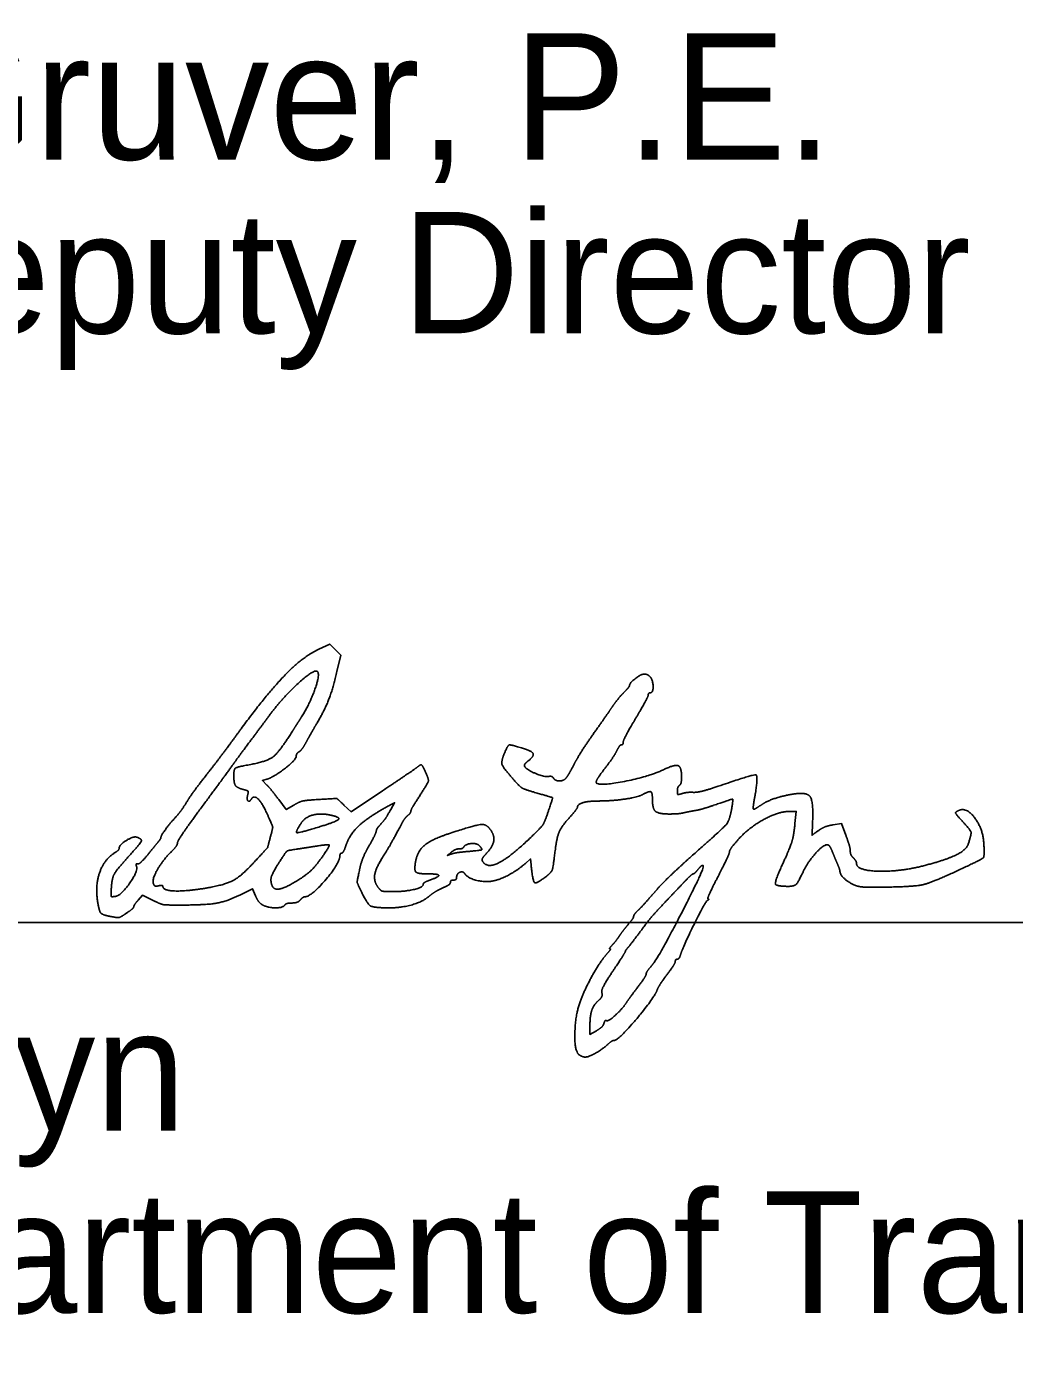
# Model space of a CAD drawing. Extents: x -7.3 to 34, y 0 to 22.
# Drawn here: x 25.676 to 26.815, y 7.305 to 8.83 of the extents above; entities that cross this region are included whole.
import ezdxf

# ---------------------------------------------------------------- set-up
doc = ezdxf.new("R2010")
doc.units = 0
doc.layers.add('SH_Data', color=7, linetype='Continuous')
doc.layers.add('SH_Text', color=7, linetype='Continuous')

msp = doc.modelspace()

# ---------------------------------------------------------------- linework, layer by layer
at = {"layer": 'SH_Data'}
msp.add_line((24.5279, 7.7968), (28.0279, 7.7968), dxfattribs=at)
at = {"layer": 'SH_Text'}
for points in [[(26.0131, 8.112), (26.0258, 8.1179), (26.0321, 8.1115), (26.0385, 8.1051), (26.0341, 8.0864)], [(25.9532, 7.962), (25.9482, 7.9605), (25.9534, 7.9553)], [(26.0422, 7.9323), (26.0503, 7.9247), (26.0866, 7.9488)], [(25.967, 7.9386), (25.9756, 7.9271), (25.9844, 7.9323)], [(26.0961, 7.9271), (26.1005, 7.935), (26.095, 7.9321)], [(26.5619, 7.9112), (26.5634, 7.925), (26.5556, 7.925)], [(26.6058, 7.9095), (26.6154, 7.9111), (26.6205, 7.8975)], [(26.2578, 7.8634), (26.2572, 7.8702), (26.2513, 7.8651)], [(25.8216, 7.8227), (25.8101, 7.8285), (25.805, 7.8227)], [(25.9402, 7.8278), (25.9369, 7.8358), (25.923, 7.829)], [(26.3256, 7.6773), (26.3256, 7.6679), (26.3331, 7.6722)]]:
    msp.add_lwpolyline(points, dxfattribs=at)
for points in [[(25.9236, 8.0201), (25.9533, 8.0607), (25.9951, 8.1036), (26.0131, 8.112)], [(26.0117, 8.0862), (26.008, 8.0899), (25.9695, 8.0541), (25.9541, 8.0328)], [(25.9934, 8.0342), (26.0028, 8.049), (26.0148, 8.0831), (26.0117, 8.0862)], [(26.0341, 8.0864), (26.0291, 8.0653), (26.0199, 8.0417), (26.0105, 8.0258)], [(26.3646, 8.062), (26.3682, 8.0656), (26.3712, 8.0693), (26.3712, 8.0701)], [(26.3712, 8.0701), (26.3712, 8.0729), (26.3844, 8.0832), (26.3881, 8.0833)], [(26.3881, 8.0833), (26.3901, 8.0833), (26.3931, 8.0821), (26.3947, 8.0805)], [(26.3947, 8.0805), (26.3982, 8.077), (26.3986, 8.0618), (26.3952, 8.0618)], [(26.3508, 8.0448), (26.3547, 8.0506), (26.361, 8.0583), (26.3646, 8.062)], [(26.3928, 8.0592), (26.3928, 8.0579), (26.3863, 8.0458), (26.3784, 8.0324)], [(26.3952, 8.0618), (26.3939, 8.0618), (26.3928, 8.0606), (26.3928, 8.0592)], [(26.3292, 8.0138), (26.3371, 8.025), (26.3468, 8.0389), (26.3508, 8.0448)], [(25.9541, 8.0328), (25.9505, 8.0279), (25.9411, 8.0152), (25.9332, 8.0047)], [(25.9829, 8.0175), (25.9861, 8.0227), (25.9909, 8.0302), (25.9934, 8.0342)], [(26.0105, 8.0258), (26.007, 8.0198), (26.0018, 8.0106), (25.9989, 8.0054)], [(26.3784, 8.0324), (26.3705, 8.019), (26.364, 8.0066), (26.364, 8.0049)], [(25.8834, 7.9667), (25.8923, 7.978), (25.9104, 8.0021), (25.9236, 8.0201)], [(25.9331, 7.9788), (25.9537, 7.9826), (25.9677, 7.9935), (25.9829, 8.0175)], [(26.3078, 7.9802), (26.3116, 7.9874), (26.3212, 8.0025), (26.3292, 8.0138)], [(25.9332, 8.0047), (25.9253, 7.9942), (25.9172, 7.9832), (25.9152, 7.9803)], [(25.9905, 7.9938), (25.9887, 7.9928), (25.9872, 7.9904), (25.9872, 7.9884)], [(25.9989, 8.0054), (25.9961, 8.0001), (25.9923, 7.9949), (25.9905, 7.9938)], [(26.2271, 7.992), (26.2309, 8.0011), (26.234, 8.0021), (26.2467, 7.9983)], [(26.2467, 7.9983), (26.2587, 7.9948), (26.2616, 7.9886), (26.2539, 7.9828)], [(26.3567, 7.9952), (26.3549, 7.9915), (26.3488, 7.9824), (26.3431, 7.975)], [(26.362, 8.0018), (26.3609, 8.0018), (26.3585, 7.9988), (26.3567, 7.9952)], [(26.364, 8.0049), (26.364, 8.0032), (26.3631, 8.0018), (26.362, 8.0018)], [(25.9152, 7.9803), (25.9132, 7.9773), (25.8978, 7.9564), (25.881, 7.9337)], [(25.9152, 7.9667), (25.9152, 7.9736), (25.9193, 7.9764), (25.9331, 7.9788)], [(25.9872, 7.9884), (25.9872, 7.9847), (25.9614, 7.9646), (25.9532, 7.962)], [(26.1257, 7.9753), (26.1302, 7.9791), (26.1326, 7.9782), (26.1356, 7.9716)], [(26.2369, 7.9626), (26.2254, 7.9757), (26.2232, 7.9824), (26.2271, 7.992)], [(26.2539, 7.9828), (26.2512, 7.9807), (26.2497, 7.9778), (26.2506, 7.9765)], [(26.2985, 7.964), (26.2998, 7.9656), (26.304, 7.9729), (26.3078, 7.9802)], [(26.4104, 7.9731), (26.4233, 7.9793), (26.4312, 7.9762), (26.4312, 7.9648)], [(25.8619, 7.9373), (25.8648, 7.9421), (25.8745, 7.9553), (25.8834, 7.9667)], [(25.9262, 7.9503), (25.919, 7.9521), (25.9152, 7.9578), (25.9152, 7.9667)], [(26.0866, 7.9488), (26.1065, 7.9621), (26.1241, 7.974), (26.1257, 7.9753)], [(26.1356, 7.9716), (26.14, 7.962), (26.139, 7.9579), (26.1288, 7.942)], [(26.2604, 7.9474), (26.2496, 7.9506), (26.2447, 7.9537), (26.2369, 7.9626)], [(26.2506, 7.9765), (26.2533, 7.9727), (26.2732, 7.9645), (26.2778, 7.9653)], [(26.2778, 7.9653), (26.2801, 7.9657), (26.2827, 7.9649), (26.2835, 7.9635)], [(26.2835, 7.9635), (26.2857, 7.96), (26.2957, 7.9603), (26.2985, 7.964)], [(26.3431, 7.975), (26.3374, 7.9675), (26.3328, 7.9602), (26.3328, 7.9589)], [(26.3328, 7.9589), (26.3328, 7.9536), (26.3924, 7.9646), (26.4104, 7.9731)], [(26.4312, 7.9648), (26.4312, 7.9602), (26.4301, 7.9558), (26.4288, 7.955)], [(26.4735, 7.954), (26.5139, 7.9679), (26.5198, 7.9663), (26.5157, 7.9424)], [(25.9313, 7.9441), (25.9322, 7.9476), (25.9309, 7.9491), (25.9262, 7.9503)], [(25.9534, 7.9553), (25.9562, 7.9525), (25.9623, 7.945), (25.967, 7.9386)], [(26.2772, 7.9237), (26.2828, 7.9405), (26.2825, 7.9411), (26.2604, 7.9474)], [(26.3976, 7.9396), (26.3976, 7.9469), (26.3939, 7.9485), (26.3861, 7.9443)], [(26.4288, 7.955), (26.4275, 7.9541), (26.4264, 7.9513), (26.4264, 7.9487)], [(26.4264, 7.9487), (26.4264, 7.9447), (26.4274, 7.9442), (26.4318, 7.9456)], [(26.4447, 7.947), (26.4489, 7.9468), (26.4618, 7.95), (26.4735, 7.954)], [(25.8456, 7.9154), (25.8522, 7.9228), (25.8564, 7.9285), (25.8619, 7.9373)], [(25.881, 7.9337), (25.8643, 7.9111), (25.8505, 7.8909), (25.8504, 7.889)], [(25.9355, 7.9393), (25.9331, 7.9354), (25.9299, 7.9389), (25.9313, 7.9441)], [(25.9543, 7.9207), (25.9482, 7.9344), (25.9385, 7.944), (25.9355, 7.9393)], [(25.9844, 7.9323), (25.9909, 7.9362), (25.9985, 7.9379), (26.0136, 7.9388)], [(26.0136, 7.9388), (26.0339, 7.94), (26.0341, 7.9399), (26.0422, 7.9323)], [(26.095, 7.9321), (26.0716, 7.9195), (26.0488, 7.8989), (26.0447, 7.8864)], [(26.1288, 7.942), (26.1235, 7.9339), (26.1192, 7.9263), (26.1192, 7.9252)], [(26.3354, 7.937), (26.3239, 7.937), (26.3112, 7.9332), (26.3112, 7.9298)], [(26.3861, 7.9443), (26.3806, 7.9413), (26.3504, 7.937), (26.3354, 7.937)], [(26.4169, 7.922), (26.4045, 7.922), (26.3976, 7.9283), (26.3976, 7.9396)], [(26.4318, 7.9456), (26.4348, 7.9465), (26.4406, 7.9472), (26.4447, 7.947)], [(26.4682, 7.9321), (26.4604, 7.9294), (26.4507, 7.9266), (26.4468, 7.926)], [(26.4888, 7.9274), (26.4909, 7.9389), (26.4891, 7.9393), (26.4682, 7.9321)], [(26.5157, 7.9424), (26.5143, 7.9348), (26.5136, 7.9282), (26.5141, 7.9277)], [(26.5216, 7.9316), (26.5289, 7.9366), (26.5471, 7.9429), (26.5608, 7.9451)], [(26.5608, 7.9451), (26.5754, 7.9474), (26.5831, 7.937), (26.5823, 7.9157)], [(25.9576, 7.8962), (25.9602, 7.906), (25.9599, 7.9082), (25.9543, 7.9207)], [(26.0254, 7.921), (26.0145, 7.9232), (25.9971, 7.9181), (25.9928, 7.9115)], [(26.0148, 7.9075), (26.034, 7.9134), (26.038, 7.9185), (26.0254, 7.921)], [(26.0833, 7.9089), (26.0887, 7.9149), (26.0912, 7.9185), (26.0961, 7.9271)], [(26.1156, 7.9202), (26.1137, 7.9186), (26.1106, 7.9144), (26.1087, 7.9109)], [(26.1192, 7.9252), (26.1192, 7.9241), (26.1176, 7.9218), (26.1156, 7.9202)], [(26.2589, 7.8964), (26.2693, 7.9064), (26.2734, 7.9126), (26.2772, 7.9237)], [(26.3018, 7.9177), (26.2933, 7.9083), (26.2876, 7.8957), (26.286, 7.883)], [(26.3112, 7.9298), (26.3112, 7.9289), (26.307, 7.9235), (26.3018, 7.9177)], [(26.4336, 7.9234), (26.4303, 7.9226), (26.4228, 7.922), (26.4169, 7.922)], [(26.4468, 7.926), (26.4428, 7.9253), (26.4369, 7.9242), (26.4336, 7.9234)], [(26.4439, 7.8744), (26.4795, 7.906), (26.4864, 7.9142), (26.4888, 7.9274)], [(26.5556, 7.925), (26.5429, 7.925), (26.5091, 7.9065), (26.4969, 7.893)], [(26.5141, 7.9277), (26.5145, 7.9272), (26.5179, 7.929), (26.5216, 7.9316)], [(26.7524, 7.9163), (26.7471, 7.922), (26.7468, 7.9247), (26.7515, 7.9264)], [(26.7515, 7.9264), (26.76, 7.9297), (26.7785, 7.9048), (26.7795, 7.8885)], [(25.8312, 7.895), (25.8312, 7.8966), (25.8403, 7.9096), (25.8456, 7.9154)], [(25.9928, 7.9115), (25.9858, 7.9008), (25.9903, 7.9), (26.0148, 7.9075)], [(26.0708, 7.8848), (26.0752, 7.8925), (26.079, 7.9002), (26.0793, 7.9019)], [(26.0793, 7.9019), (26.0796, 7.9037), (26.0813, 7.9068), (26.0833, 7.9089)], [(26.1087, 7.9109), (26.1006, 7.8955), (26.0928, 7.8817), (26.0867, 7.872)], [(26.1626, 7.8992), (26.1944, 7.9098), (26.2078, 7.9102), (26.2129, 7.9008)], [(26.5472, 7.8633), (26.5563, 7.8832), (26.5603, 7.8964), (26.5619, 7.9112)], [(26.5823, 7.9157), (26.5816, 7.8973), (26.5815, 7.8976), (26.5892, 7.9031)], [(26.5892, 7.9031), (26.593, 7.9058), (26.6004, 7.9087), (26.6058, 7.9095)], [(26.7615, 7.8872), (26.7655, 7.899), (26.7639, 7.9039), (26.7524, 7.9163)], [(25.7832, 7.8829), (25.7833, 7.8867), (25.8, 7.8967), (25.8038, 7.8952)], [(25.8038, 7.8952), (25.8098, 7.8929), (25.8075, 7.888), (25.7932, 7.8721)], [(25.8167, 7.8758), (25.822, 7.8824), (25.8275, 7.8891), (25.8288, 7.8907)], [(25.8288, 7.8907), (25.8301, 7.8923), (25.8312, 7.8942), (25.8312, 7.895)], [(25.8504, 7.889), (25.8503, 7.887), (25.847, 7.8822), (25.843, 7.8782)], [(25.938, 7.8657), (25.9541, 7.8832), (25.9544, 7.8838), (25.9576, 7.8962)], [(26.018, 7.8737), (26.0258, 7.8851), (26.0249, 7.8872), (26.013, 7.8854)], [(26.0447, 7.8864), (26.043, 7.8812), (26.0407, 7.877), (26.0396, 7.877)], [(26.1249, 7.8681), (26.1271, 7.8794), (26.1433, 7.8928), (26.1626, 7.8992)], [(26.1987, 7.885), (26.1959, 7.8884), (26.1825, 7.8876), (26.1802, 7.8839)], [(26.2019, 7.8675), (26.2072, 7.8589), (26.2339, 7.8724), (26.2589, 7.8964)], [(26.2129, 7.9008), (26.2161, 7.8947), (26.2127, 7.8833), (26.2053, 7.8754)], [(26.4969, 7.893), (26.4911, 7.8865), (26.4864, 7.88), (26.4864, 7.8784)], [(26.5988, 7.8866), (26.5945, 7.8866), (26.5762, 7.8661), (26.5715, 7.8559)], [(26.6044, 7.88), (26.6029, 7.8836), (26.6004, 7.8866), (26.5988, 7.8866)], [(26.6205, 7.8975), (26.6233, 7.8901), (26.6256, 7.8819), (26.6256, 7.8794)], [(26.7126, 7.863), (26.7363, 7.8692), (26.7593, 7.8806), (26.7615, 7.8872)], [(26.7795, 7.8885), (26.7804, 7.8732), (26.7778, 7.8701), (26.7544, 7.8591)], [(25.7583, 7.8213), (25.7554, 7.8398), (25.7661, 7.8699), (25.7785, 7.8776)], [(25.7932, 7.8721), (25.7795, 7.857), (25.7745, 7.8468), (25.7739, 7.833)], [(25.7785, 7.8776), (25.7811, 7.8792), (25.7832, 7.8816), (25.7832, 7.8829)], [(25.8044, 7.8645), (25.8058, 7.8641), (25.8113, 7.8692), (25.8167, 7.8758)], [(25.843, 7.8782), (25.8332, 7.8686), (25.8208, 7.8465), (25.8226, 7.8418)], [(25.9956, 7.8827), (25.9778, 7.8801), (25.9758, 7.879), (25.9685, 7.8678)], [(25.9881, 7.845), (25.9993, 7.852), (26.0102, 7.8626), (26.018, 7.8737)], [(26.013, 7.8854), (26.0074, 7.8845), (25.9995, 7.8833), (25.9956, 7.8827)], [(26.0375, 7.874), (26.0374, 7.8654), (26.0043, 7.8266), (25.9972, 7.8266)], [(26.0396, 7.877), (26.0385, 7.877), (26.0376, 7.8756), (26.0375, 7.874)], [(26.0599, 7.857), (26.0615, 7.8647), (26.0664, 7.8772), (26.0708, 7.8848)], [(26.0867, 7.872), (26.0787, 7.8594), (26.0765, 7.8442), (26.0816, 7.8374)], [(26.1658, 7.878), (26.1612, 7.8742), (26.1612, 7.8742), (26.166, 7.8759)], [(26.1747, 7.8818), (26.1724, 7.8818), (26.1684, 7.88), (26.1658, 7.878)], [(26.166, 7.8759), (26.1686, 7.8768), (26.1762, 7.878), (26.1828, 7.8786)], [(26.1802, 7.8839), (26.1795, 7.8827), (26.177, 7.8818), (26.1747, 7.8818)], [(26.1828, 7.8786), (26.1995, 7.8801), (26.2019, 7.8811), (26.1987, 7.885)], [(26.2053, 7.8754), (26.2025, 7.8725), (26.201, 7.869), (26.2019, 7.8675)], [(26.286, 7.883), (26.2832, 7.8605), (26.2814, 7.855), (26.2758, 7.8505)], [(26.3999, 7.8317), (26.4071, 7.8401), (26.4269, 7.8593), (26.4439, 7.8744)], [(26.4864, 7.8784), (26.4864, 7.8768), (26.4804, 7.864), (26.4732, 7.8498)], [(26.6103, 7.8658), (26.6085, 7.87), (26.6058, 7.8763), (26.6044, 7.88)], [(26.6256, 7.8794), (26.6256, 7.8769), (26.6272, 7.8733), (26.6292, 7.8713)], [(26.6292, 7.8713), (26.6312, 7.8693), (26.6328, 7.8666), (26.6328, 7.8653)], [(25.7787, 7.827), (25.7851, 7.8279), (25.8052, 7.8564), (25.8032, 7.8616)], [(25.8032, 7.8616), (25.8024, 7.8635), (25.803, 7.8648), (25.8044, 7.8645)], [(25.8815, 7.8363), (25.9042, 7.84), (25.9238, 7.8502), (25.938, 7.8657)], [(25.9685, 7.8678), (25.9603, 7.8551), (25.9571, 7.8453), (25.9593, 7.8395)], [(26.0619, 7.833), (26.0575, 7.8421), (26.0573, 7.8443), (26.0599, 7.857)], [(26.1385, 7.853), (26.127, 7.853), (26.1229, 7.8575), (26.1249, 7.8681)], [(26.2513, 7.8651), (26.2419, 7.8569), (26.2219, 7.8463), (26.2128, 7.8446)], [(26.2758, 7.8505), (26.264, 7.8413), (26.2597, 7.8444), (26.2578, 7.8634)], [(26.3973, 7.7479), (26.4049, 7.7566), (26.4582, 7.8604), (26.4561, 7.8624)], [(26.4504, 7.8584), (26.448, 7.8554), (26.4454, 7.853), (26.4446, 7.853)], [(26.4561, 7.8624), (26.4554, 7.8632), (26.4528, 7.8613), (26.4504, 7.8584)], [(26.5546, 7.8386), (26.5401, 7.8386), (26.5385, 7.844), (26.5472, 7.8633)], [(26.5715, 7.8559), (26.5658, 7.8435), (26.5609, 7.8386), (26.5546, 7.8386)], [(26.6137, 7.8562), (26.6136, 7.8573), (26.6121, 7.8616), (26.6103, 7.8658)], [(26.6293, 7.8406), (26.6223, 7.844), (26.6138, 7.8524), (26.6137, 7.8562)], [(26.6328, 7.8653), (26.6328, 7.8568), (26.6834, 7.8553), (26.7126, 7.863)], [(26.7544, 7.8591), (26.7196, 7.8428), (26.6985, 7.838), (26.6592, 7.8376)], [(25.8226, 7.8418), (25.8235, 7.8394), (25.8258, 7.8385), (25.8288, 7.8393)], [(25.9593, 7.8395), (25.9614, 7.8342), (25.9749, 7.8369), (25.9881, 7.845)], [(26.0992, 7.8326), (26.1132, 7.8326), (26.1336, 7.8377), (26.1336, 7.8412)], [(26.1336, 7.8412), (26.1336, 7.8422), (26.1373, 7.8444), (26.1419, 7.846)], [(26.1419, 7.846), (26.1522, 7.8498), (26.1506, 7.853), (26.1385, 7.853)], [(26.1648, 7.8433), (26.1648, 7.8419), (26.1624, 7.8397), (26.1594, 7.8384)], [(26.1684, 7.8458), (26.1664, 7.8458), (26.1648, 7.8447), (26.1648, 7.8433)], [(26.172, 7.8491), (26.172, 7.8473), (26.1704, 7.8458), (26.1684, 7.8458)], [(26.1815, 7.8531), (26.1795, 7.8564), (26.172, 7.8532), (26.172, 7.8491)], [(26.2128, 7.8446), (26.2042, 7.8431), (26.1844, 7.8484), (26.1815, 7.8531)], [(26.4358, 7.8452), (26.4317, 7.8409), (26.4212, 7.8298), (26.4124, 7.8205)], [(26.4446, 7.853), (26.4438, 7.853), (26.4399, 7.8494), (26.4358, 7.8452)], [(26.4732, 7.8498), (26.4659, 7.8357), (26.4607, 7.8241), (26.4618, 7.8241)], [(26.6592, 7.8376), (26.6442, 7.8374), (26.6339, 7.8385), (26.6293, 7.8406)], [(25.7739, 7.833), (25.7737, 7.8274), (25.7745, 7.8264), (25.7787, 7.827)], [(25.8288, 7.8393), (25.8314, 7.8399), (25.8336, 7.8396), (25.8336, 7.8385)], [(25.8336, 7.8385), (25.8336, 7.8339), (25.8592, 7.8327), (25.8815, 7.8363)], [(25.923, 7.829), (25.9074, 7.8212), (25.8823, 7.817), (25.8524, 7.817)], [(25.9484, 7.8172), (25.9458, 7.8186), (25.9421, 7.8234), (25.9402, 7.8278)], [(25.9972, 7.8266), (25.996, 7.8266), (25.9936, 7.8249), (25.992, 7.823)], [(26.0937, 7.8138), (26.0762, 7.8139), (26.0692, 7.8182), (26.0619, 7.833)], [(26.0816, 7.8374), (26.0844, 7.8336), (26.088, 7.8326), (26.0992, 7.8326)], [(26.1402, 7.8271), (26.1325, 7.8207), (26.1082, 7.8138), (26.0937, 7.8138)], [(26.1594, 7.8384), (26.152, 7.8351), (26.1444, 7.8306), (26.1402, 7.8271)], [(26.3814, 7.8113), (26.3844, 7.8141), (26.3927, 7.8233), (26.3999, 7.8317)], [(25.7749, 7.8036), (25.764, 7.8056), (25.7602, 7.8097), (25.7583, 7.8213)], [(25.8, 7.8151), (25.8, 7.8142), (25.7962, 7.8108), (25.7916, 7.8077)], [(25.805, 7.8227), (25.8022, 7.8195), (25.8, 7.8161), (25.8, 7.8151)], [(25.8524, 7.817), (25.8368, 7.817), (25.8309, 7.8181), (25.8216, 7.8227)], [(25.974, 7.817), (25.972, 7.8138), (25.9545, 7.8139), (25.9484, 7.8172)], [(25.9822, 7.8194), (25.9785, 7.8194), (25.9748, 7.8183), (25.974, 7.817)], [(25.992, 7.823), (25.9903, 7.821), (25.9859, 7.8194), (25.9822, 7.8194)], [(26.376, 7.8041), (26.376, 7.8052), (26.3785, 7.8085), (26.3814, 7.8113)], [(26.4124, 7.8205), (26.4036, 7.8113), (26.3937, 7.8), (26.3904, 7.7955)], [(26.461, 7.8223), (26.4583, 7.8205), (26.4331, 7.7695), (26.4301, 7.76)], [(26.4618, 7.8241), (26.4628, 7.8241), (26.4624, 7.8233), (26.461, 7.8223)], [(25.7916, 7.8077), (25.7851, 7.8032), (25.7815, 7.8023), (25.7749, 7.8036)], [(26.3904, 7.7955), (26.3823, 7.7846), (26.3718, 7.7708), (26.3688, 7.7673)], [(26.3694, 7.7943), (26.373, 7.7985), (26.376, 7.8029), (26.376, 7.8041)], [(26.3514, 7.771), (26.3537, 7.7734), (26.3572, 7.7779), (26.3592, 7.7809)], [(26.3592, 7.7809), (26.3612, 7.784), (26.3658, 7.79), (26.3694, 7.7943)], [(26.3455, 7.7612), (26.3482, 7.7641), (26.3497, 7.7666), (26.3488, 7.7666)], [(26.3488, 7.7666), (26.3479, 7.7666), (26.3491, 7.7685), (26.3514, 7.771)], [(26.3688, 7.7673), (26.3675, 7.7657), (26.3664, 7.7639), (26.3664, 7.7634)], [(26.3154, 7.7086), (26.3213, 7.7234), (26.3384, 7.7533), (26.3455, 7.7612)], [(26.3664, 7.7634), (26.3664, 7.7628), (26.36, 7.7529), (26.3523, 7.7413)], [(26.424, 7.7521), (26.424, 7.7507), (26.4197, 7.7439), (26.4145, 7.737)], [(26.4262, 7.7546), (26.425, 7.7546), (26.424, 7.7534), (26.424, 7.7521)], [(26.4301, 7.76), (26.4292, 7.757), (26.4274, 7.7546), (26.4262, 7.7546)], [(26.3523, 7.7413), (26.3436, 7.7282), (26.3387, 7.7185), (26.3394, 7.7158)], [(26.3802, 7.7217), (26.3858, 7.7291), (26.3904, 7.7362), (26.3904, 7.7376)], [(26.3904, 7.7376), (26.3904, 7.7389), (26.3935, 7.7435), (26.3973, 7.7479)], [(26.4145, 7.737), (26.4093, 7.7301), (26.4042, 7.7221), (26.4031, 7.7193)], [(26.4031, 7.7193), (26.3994, 7.7094), (26.3583, 7.661), (26.3536, 7.661)], [(26.3676, 7.7045), (26.3689, 7.7066), (26.3746, 7.7144), (26.3802, 7.7217)], [(26.3136, 7.6441), (26.3076, 7.6479), (26.3089, 7.6922), (26.3154, 7.7086)], [(26.3357, 7.7072), (26.3298, 7.7019), (26.3256, 7.6896), (26.3256, 7.6773)], [(26.3394, 7.7158), (26.34, 7.7132), (26.3385, 7.7096), (26.3357, 7.7072)], [(26.3448, 7.6838), (26.3467, 7.6826), (26.3633, 7.6977), (26.3676, 7.7045)], [(26.3331, 7.6722), (26.3373, 7.6746), (26.3412, 7.6784), (26.3418, 7.6807)], [(26.3418, 7.6807), (26.3424, 7.683), (26.3438, 7.6844), (26.3448, 7.6838)], [(26.3536, 7.661), (26.3522, 7.661), (26.3489, 7.6589), (26.3461, 7.6564)], [(26.3201, 7.6418), (26.3185, 7.6418), (26.3156, 7.6429), (26.3136, 7.6441)], [(26.3461, 7.6564), (26.3399, 7.6507), (26.324, 7.6417), (26.3201, 7.6418)]]:
    msp.add_open_spline(points, degree=2, dxfattribs=at)

# ---------------------------------------------------------------- texts
for s, height, p in [('Douglas A. Gruver, P.E.', 0.1456, (24.5279, 8.6766)), ('District       Deputy Director', 0.14, (24.5279, 8.4762)), ('Pamela Boratyn', 0.14, (24.5279, 7.5568)), ('Director, Department of Transportation', 0.14, (24.5279, 7.3468))]:
    msp.add_text(s, height=height, dxfattribs=at).set_placement(p)

doc.saveas('drawing.dxf')
